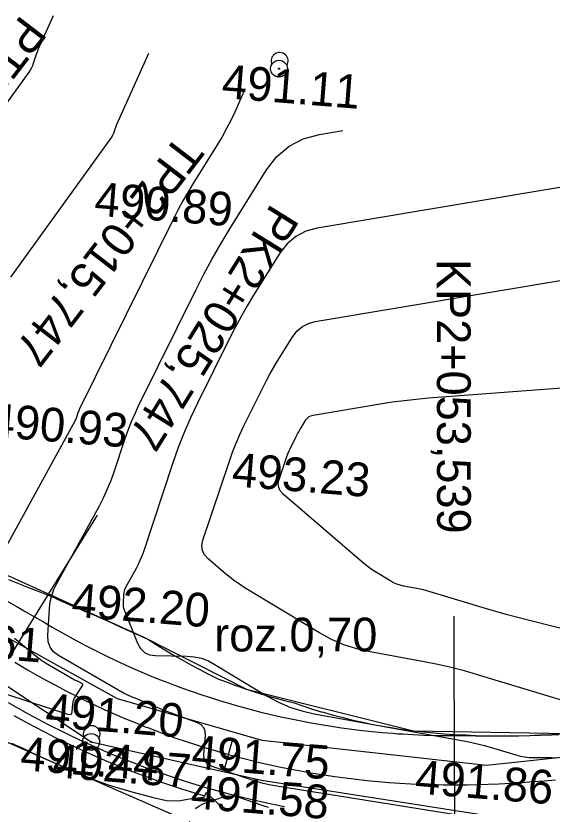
# Model space of a CAD drawing. Extents: x -636600 to -628587, y -1090963 to -1085869.
# Drawn here: x -629052.78 to -629021.01, y -1087074.83 to -1087027.97 of the extents above; entities that cross this region are included whole.
import ezdxf

# ---------------------------------------------------------------- set-up
doc = ezdxf.new("R2010")
doc.units = 0
for name, color, linetype in [('01_PARCELY_NÁVRH_PC', 7, 'Continuous'), ('30', 7, 'Continuous'), ('40', 7, 'Continuous'), ('dno příkopu', 7, 'Continuous'), ('Ex_Major Contours', 7, 'Continuous'), ('Ex_Minor Contours', 7, 'Continuous'), ('HEKTOMETRY20', 7, 'Continuous'), ('HL_BODY', 7, 'Continuous'), ('koty_vše', 7, 'Continuous'), ('POLOMERY', 7, 'Continuous'), ('popis', 7, 'Continuous'), ('situace_osa', 7, 'Continuous'), ('situace_těleso', 7, 'Continuous'), ('situace_vozovka', 7, 'Continuous')]:
    doc.layers.add(name, color=color, linetype=linetype)

msp = doc.modelspace()

# ---------------------------------------------------------------- linework, layer by layer
at = {"layer": '01_PARCELY_NÁVRH_PC'}
for points in [[(-629102.428, -1087036.288), (-629094.47, -1087036.908), (-629085.886, -1087039.511), (-629077.903, -1087043.544), (-629055.628, -1087060.077), (-629045.195, -1087064.818), (-629039.117, -1087067.895), (-629029.234, -1087070.364), (-629020.065, -1087070.513), (-628984.186, -1087067.233), (-628972.177, -1087067.618), (-628933.356, -1087072.849)], [(-628938.662, -1087077.135), (-628970.395, -1087073.038), (-628992.096, -1087072.749), (-629016.586, -1087075.482), (-629017.064, -1087076.309), (-629023.082, -1087076.799), (-629026.571, -1087079.829), (-629035.526, -1087078.831), (-629057.13, -1087069.371), (-629073.31, -1087057.056), (-629086.863, -1087049.83), (-629090.955, -1087048.55), (-629096.696, -1087047.883), (-629112.958, -1087044.408)]]:
    msp.add_lwpolyline(points, dxfattribs=at)
at = {"layer": '30'}
for centre, radius in [((-629037.193, -1087031.101), 0.5), ((-629037.193, -1087031.101), 0.0327), ((-629048.324, -1087071.022), 0.5), ((-629048.324, -1087071.022), 0.0327)]:
    msp.add_circle(centre, radius, dxfattribs=at)
for centre in [(-629037.156, -1087030.64), (-629048.287, -1087070.561)]:
    msp.add_arc(centre, 0.5, 327.2264, 204.2217, dxfattribs=at)
at = {"layer": '40'}
for p, q in [((-629046.758, -1087068.458), (-629054.771, -1087064.027)), ((-629056.31, -1087065.72), (-629048.327, -1087071.022)), ((-628978.932, -1087067.571), (-629024.893, -1087072.41)), ((-629038.187, -1087070.928), (-629046.758, -1087068.458)), ((-629048.327, -1087071.022), (-629038.235, -1087073.282)), ((-629024.893, -1087072.41), (-629038.187, -1087070.928)), ((-629038.235, -1087073.282), (-629024.84, -1087075.394))]:
    msp.add_line(p, q, dxfattribs=at)
at = {"layer": 'dno příkopu'}
msp.add_lwpolyline([(-629052.89, -1087069.453), (-629052.294, -1087069.786), (-629051.695, -1087070.11), (-629051.091, -1087070.427), (-629050.738, -1087070.608), (-629050.483, -1087070.736), (-629049.872, -1087071.038), (-629049.256, -1087071.331), (-629048.637, -1087071.616), (-629048.014, -1087071.894), (-629047.387, -1087072.163), (-629046.757, -1087072.424), (-629046.124, -1087072.677), (-629045.923, -1087072.756), (-629045.488, -1087072.922), (-629044.848, -1087073.158), (-629044.206, -1087073.387), (-629043.56, -1087073.606), (-629042.912, -1087073.818), (-629042.261, -1087074.021), (-629041.608, -1087074.216)], dxfattribs=at)
at = {"layer": 'Ex_Major Contours'}
for points in [[(-629050.576, -1087027.967), (-629051.363, -1087029.719), (-629051.42, -1087029.85), (-629051.473, -1087029.983), (-629051.523, -1087030.117), (-629051.569, -1087030.253), (-629051.746, -1087030.797), (-629051.795, -1087030.931), (-629051.854, -1087031.06), (-629051.923, -1087031.183), (-629052.001, -1087031.302), (-629062.811, -1087046.297)], [(-629016.983, -1087069.588), (-629025.429, -1087067.036), (-629026.212, -1087066.811), (-629027.001, -1087066.609), (-629027.795, -1087066.429), (-629028.594, -1087066.272), (-629031.803, -1087065.688), (-629032.592, -1087065.507), (-629033.355, -1087065.258), (-629034.092, -1087064.939), (-629034.802, -1087064.551), (-629039.248, -1087061.861), (-629039.537, -1087061.677), (-629039.818, -1087061.483), (-629040.09, -1087061.276), (-629040.354, -1087061.058), (-629041.392, -1087060.164), (-629041.606, -1087059.928), (-629041.728, -1087059.666), (-629041.757, -1087059.379), (-629041.695, -1087059.066), (-629040.132, -1087054.374), (-629039.943, -1087053.837), (-629039.735, -1087053.307), (-629039.51, -1087052.785), (-629039.267, -1087052.27), (-629038.139, -1087049.985), (-629037.941, -1087049.597), (-629037.734, -1087049.213), (-629037.518, -1087048.835), (-629037.292, -1087048.463), (-629036.371, -1087046.982), (-629036.116, -1087046.649), (-629035.81, -1087046.391), (-629035.455, -1087046.207), (-629035.05, -1087046.097), (-629019.831, -1087043.541)]]:
    msp.add_lwpolyline(points, dxfattribs=at)
at = {"layer": 'Ex_Minor Contours'}
for points in [[(-629044.923, -1087030.211), (-629046.834, -1087034.464), (-629046.859, -1087034.522), (-629046.882, -1087034.58), (-629046.904, -1087034.639), (-629046.924, -1087034.698), (-629047.002, -1087034.938), (-629047.023, -1087034.997), (-629047.049, -1087035.053), (-629047.079, -1087035.107), (-629047.114, -1087035.16), (-629053.1, -1087043.463)], [(-629039.27, -1087032.454), (-629039.816, -1087033.671), (-629040.05, -1087034.169), (-629040.3, -1087034.657), (-629040.566, -1087035.137), (-629040.848, -1087035.609), (-629042.25, -1087037.862), (-629042.574, -1087038.396), (-629042.884, -1087038.939), (-629043.181, -1087039.489), (-629043.465, -1087040.046), (-629049.002, -1087051.263), (-629049.03, -1087051.323), (-629049.056, -1087051.383), (-629049.08, -1087051.444), (-629049.102, -1087051.506), (-629049.185, -1087051.756), (-629049.207, -1087051.817), (-629049.232, -1087051.878), (-629049.26, -1087051.937), (-629049.29, -1087051.996), (-629055.079, -1087062.546)], [(-629025.49, -1087075.541), (-629037.211, -1087073.669), (-629037.671, -1087073.585), (-629038.126, -1087073.481), (-629038.576, -1087073.358), (-629039.022, -1087073.214), (-629041.155, -1087072.476), (-629041.381, -1087072.362), (-629041.536, -1087072.202), (-629041.621, -1087071.996), (-629041.636, -1087071.743), (-629041.553, -1087070.641), (-629041.567, -1087070.387), (-629041.652, -1087070.178), (-629041.805, -1087070.013), (-629042.029, -1087069.893), (-629043.937, -1087069.169), (-629044.128, -1087069.096), (-629044.318, -1087069.02), (-629044.508, -1087068.944), (-629044.697, -1087068.865), (-629045.721, -1087068.436), (-629045.776, -1087068.413), (-629045.83, -1087068.389), (-629045.885, -1087068.366), (-629045.939, -1087068.343), (-629046.156, -1087068.248), (-629046.21, -1087068.224), (-629046.263, -1087068.198), (-629046.315, -1087068.171), (-629046.367, -1087068.142), (-629050.245, -1087065.905), (-629050.544, -1087065.681), (-629050.751, -1087065.407), (-629050.866, -1087065.083), (-629050.887, -1087064.71), (-629050.789, -1087063.116), (-629050.744, -1087062.723), (-629050.656, -1087062.343), (-629050.527, -1087061.975), (-629050.356, -1087061.619), (-629047.833, -1087057.021), (-629047.587, -1087056.546), (-629047.362, -1087056.063), (-629047.16, -1087055.569), (-629046.979, -1087055.066), (-629046.303, -1087053.034), (-629046.125, -1087052.53), (-629045.93, -1087052.032), (-629045.719, -1087051.542), (-629045.49, -1087051.058), (-629042.104, -1087044.199), (-629041.637, -1087043.281), (-629041.148, -1087042.375), (-629040.636, -1087041.481), (-629040.103, -1087040.6), (-629037.924, -1087037.099), (-629037.321, -1087036.312), (-629036.599, -1087035.701), (-629035.76, -1087035.266), (-629034.802, -1087035.007), (-629033.422, -1087034.775)], [(-629018.32, -1087037.763), (-629034.926, -1087040.552), (-629035.607, -1087040.736), (-629036.205, -1087041.046), (-629036.718, -1087041.481), (-629037.148, -1087042.041), (-629038.697, -1087044.531), (-629039.077, -1087045.158), (-629039.441, -1087045.794), (-629039.789, -1087046.439), (-629040.122, -1087047.092), (-629042.019, -1087050.936), (-629042.428, -1087051.802), (-629042.807, -1087052.68), (-629043.156, -1087053.571), (-629043.474, -1087054.475), (-629045.248, -1087059.801), (-629045.334, -1087060.04), (-629045.43, -1087060.274), (-629045.537, -1087060.504), (-629045.654, -1087060.729), (-629046.277, -1087061.865), (-629046.326, -1087061.967), (-629046.363, -1087062.072), (-629046.388, -1087062.181), (-629046.401, -1087062.293), (-629046.429, -1087062.748), (-629046.43, -1087062.861), (-629046.418, -1087062.972), (-629046.395, -1087063.081), (-629046.359, -1087063.188), (-629045.575, -1087065.164), (-629045.4, -1087065.484), (-629045.162, -1087065.714), (-629044.863, -1087065.855), (-629044.502, -1087065.905), (-629042.653, -1087065.934), (-629042.222, -1087065.969), (-629041.807, -1087066.058), (-629041.408, -1087066.203), (-629041.024, -1087066.402), (-629037.889, -1087068.3), (-629037.229, -1087068.66), (-629036.545, -1087068.956), (-629035.837, -1087069.187), (-629035.104, -1087069.355), (-629026.045, -1087071.005), (-629025.7, -1087071.073), (-629025.356, -1087071.151), (-629025.015, -1087071.238), (-629024.677, -1087071.335), (-629023.163, -1087071.793), (-629022.906, -1087071.86), (-629022.646, -1087071.909), (-629022.383, -1087071.938), (-629022.118, -1087071.948), (-629021.05, -1087071.949), (-629020.784, -1087071.958)], [(-629013.535, -1087066.052), (-629022.511, -1087063.785), (-629023.128, -1087063.625), (-629023.743, -1087063.458), (-629024.356, -1087063.284), (-629024.967, -1087063.104), (-629028.241, -1087062.114), (-629028.436, -1087062.059), (-629028.631, -1087062.008), (-629028.828, -1087061.964), (-629029.027, -1087061.925), (-629029.823, -1087061.78), (-629030.019, -1087061.735), (-629030.208, -1087061.673), (-629030.391, -1087061.594), (-629030.567, -1087061.498), (-629031.417, -1087060.983), (-629031.613, -1087060.859), (-629031.804, -1087060.726), (-629031.989, -1087060.586), (-629032.169, -1087060.438), (-629036.948, -1087056.322), (-629037.115, -1087056.137), (-629037.211, -1087055.931), (-629037.234, -1087055.706), (-629037.185, -1087055.461), (-629036.79, -1087054.273), (-629036.73, -1087054.102), (-629036.664, -1087053.934), (-629036.592, -1087053.768), (-629036.515, -1087053.604), (-629036.156, -1087052.878), (-629036.093, -1087052.754), (-629036.028, -1087052.633), (-629035.959, -1087052.513), (-629035.887, -1087052.394), (-629035.594, -1087051.923), (-629035.513, -1087051.818), (-629035.416, -1087051.735), (-629035.303, -1087051.677), (-629035.174, -1087051.642), (-629031.196, -1087050.974), (-629030.486, -1087050.863), (-629029.774, -1087050.768), (-629029.061, -1087050.69), (-629028.345, -1087050.628), (-629014.375, -1087049.575)], [(-629052.861, -1087064.863), (-629052.636, -1087065.055), (-629051.704, -1087065.833), (-629051.485, -1087066.009), (-629051.259, -1087066.174), (-629051.026, -1087066.33), (-629050.786, -1087066.476), (-629049.457, -1087067.247), (-629049.391, -1087067.284), (-629049.324, -1087067.32), (-629049.257, -1087067.355), (-629049.189, -1087067.388), (-629048.915, -1087067.519), (-629048.861, -1087067.556), (-629048.834, -1087067.6), (-629048.834, -1087067.652), (-629048.862, -1087067.711), (-629049.271, -1087068.334), (-629049.329, -1087068.435), (-629049.373, -1087068.541), (-629049.403, -1087068.652), (-629049.419, -1087068.767), (-629049.455, -1087069.239), (-629049.477, -1087069.337), (-629049.524, -1087069.397), (-629049.598, -1087069.418), (-629049.697, -1087069.401), (-629053.308, -1087068.217)], [(-629042.141, -1087074.967), (-629041.942, -1087074.823), (-629041.726, -1087074.705), (-629041.495, -1087074.613), (-629040.536, -1087074.296), (-629040.296, -1087074.237), (-629040.057, -1087074.219), (-629039.818, -1087074.241), (-629039.58, -1087074.303), (-629038.156, -1087074.796), (-629037.837, -1087074.899)]]:
    msp.add_lwpolyline(points, dxfattribs=at)
at = {"layer": 'HEKTOMETRY20'}
msp.add_lwpolyline([(-629039.918, -1087070.797), (-629040.451, -1087072.725)], dxfattribs=at)
at = {"layer": 'HL_BODY'}
for points in [[(-629053.201, -1087066.072), (-629047.935, -1087057.571)], [(-629026.808, -1087073.566), (-629026.821, -1087063.566)]]:
    msp.add_lwpolyline(points, dxfattribs=at)
at = {"layer": 'POLOMERY'}
msp.add_lwpolyline([(-629026.808, -1087073.566), (-629026.796, -1087083.566)], dxfattribs=at)
at = {"layer": 'situace_osa'}
msp.add_lwpolyline([(-629052.837, -1087066.295), (-629052.649, -1087066.409), (-629052.093, -1087066.738), (-629051.533, -1087067.061), (-629050.969, -1087067.376), (-629050.401, -1087067.684), (-629049.828, -1087067.984), (-629049.494, -1087068.155), (-629049.252, -1087068.277), (-629048.672, -1087068.563), (-629048.089, -1087068.841), (-629047.502, -1087069.111), (-629046.912, -1087069.374), (-629046.318, -1087069.63), (-629045.721, -1087069.877), (-629045.12, -1087070.117), (-629044.93, -1087070.191), (-629044.517, -1087070.349), (-629043.911, -1087070.573), (-629043.302, -1087070.789), (-629042.69, -1087070.998), (-629042.076, -1087071.198), (-629041.459, -1087071.391), (-629040.839, -1087071.575), (-629040.801, -1087071.587), (-629040.218, -1087071.752), (-629040.185, -1087071.761), (-629039.594, -1087071.92), (-629038.967, -1087072.081), (-629038.339, -1087072.233), (-629037.709, -1087072.377), (-629037.077, -1087072.513), (-629036.444, -1087072.641), (-629035.809, -1087072.761), (-629035.307, -1087072.849), (-629035.172, -1087072.872), (-629034.534, -1087072.975), (-629033.895, -1087073.07), (-629033.254, -1087073.157), (-629032.613, -1087073.235), (-629031.97, -1087073.305), (-629031.327, -1087073.367), (-629030.683, -1087073.42), (-629030.344, -1087073.445), (-629030.038, -1087073.466), (-629029.393, -1087073.502), (-629028.747, -1087073.531), (-629028.101, -1087073.551), (-629027.455, -1087073.563), (-629026.808, -1087073.566), (-629026.142, -1087073.561), (-629026.057, -1087073.559), (-629025.475, -1087073.547), (-629025.347, -1087073.544), (-629024.809, -1087073.526), (-629024.143, -1087073.498), (-629023.477, -1087073.463), (-629022.812, -1087073.422), (-629022.147, -1087073.376), (-629021.482, -1087073.325), (-629020.817, -1087073.27)], dxfattribs=at)
at = {"layer": 'situace_těleso'}
for points in [[(-629053.218, -1087061.381), (-629052.628, -1087061.626), (-629052.04, -1087061.863), (-629051.524, -1087062.064), (-629051.454, -1087062.091), (-629050.871, -1087062.31), (-629050.508, -1087062.462), (-629050.326, -1087062.548), (-629049.791, -1087062.797), (-629049.252, -1087063.037), (-629048.71, -1087063.269), (-629048.166, -1087063.493), (-629047.622, -1087063.716), (-629047.317, -1087063.864), (-629047.096, -1087063.97), (-629046.566, -1087064.216), (-629046.033, -1087064.453), (-629045.496, -1087064.682), (-629044.969, -1087064.933), (-629044.469, -1087065.251), (-629043.964, -1087065.562), (-629043.454, -1087065.866), (-629043.291, -1087065.961), (-629042.938, -1087066.162), (-629042.417, -1087066.451), (-629041.891, -1087066.733), (-629041.359, -1087067.007), (-629040.823, -1087067.273), (-629040.268, -1087067.487), (-629039.709, -1087067.691), (-629039.674, -1087067.703), (-629039.147, -1087067.885), (-629039.117, -1087067.895), (-629038.581, -1087068.07), (-629038.011, -1087068.245), (-629037.439, -1087068.411), (-629036.863, -1087068.566), (-629036.285, -1087068.712), (-629035.715, -1087068.906), (-629035.142, -1087069.09), (-629034.687, -1087069.229), (-629034.565, -1087069.265), (-629033.984, -1087069.429), (-629033.4, -1087069.583), (-629032.813, -1087069.726), (-629032.222, -1087069.859), (-629031.629, -1087069.981), (-629031.034, -1087070.093), (-629030.436, -1087070.194), (-629030.121, -1087070.243), (-629029.836, -1087070.284), (-629029.234, -1087070.364), (-629028.631, -1087070.433), (-629028.026, -1087070.491), (-629027.419, -1087070.538), (-629026.812, -1087070.575), (-629026.184, -1087070.601), (-629026.104, -1087070.603), (-629025.551, -1087070.648), (-629025.429, -1087070.653), (-629024.916, -1087070.663), (-629024.277, -1087070.664), (-629023.636, -1087070.66), (-629022.993, -1087070.652), (-629022.346, -1087070.635), (-629021.698, -1087070.608), (-629021.048, -1087070.574), (-629020.597, -1087070.548)], [(-629040.414, -1087075.041), (-629040.953, -1087074.543), (-629040.983, -1087074.516), (-629041.505, -1087074.016), (-629041.639, -1087074.325), (-629042.377, -1087074.401), (-629043.144, -1087074.544), (-629043.864, -1087074.518), (-629044.542, -1087074.352), (-629045.218, -1087074.178), (-629045.893, -1087073.996), (-629046.353, -1087073.867), (-629046.567, -1087073.806), (-629047.237, -1087073.603), (-629047.892, -1087073.359), (-629048.544, -1087073.106), (-629049.191, -1087072.839), (-629049.835, -1087072.566), (-629050.476, -1087072.285), (-629051.114, -1087071.996), (-629051.381, -1087071.873), (-629051.749, -1087071.701), (-629052.381, -1087071.398), (-629053.023, -1087071.11)]]:
    msp.add_lwpolyline(points, dxfattribs=at)
at = {"layer": 'situace_vozovka'}
for points in [[(-629053.316, -1087062.652), (-629052.77, -1087062.978), (-629052.288, -1087063.258), (-629052.222, -1087063.296), (-629051.673, -1087063.606), (-629051.321, -1087063.8), (-629051.144, -1087063.907), (-629050.62, -1087064.217), (-629050.093, -1087064.521), (-629049.562, -1087064.818), (-629049.027, -1087065.107), (-629048.488, -1087065.39), (-629048.173, -1087065.551), (-629047.945, -1087065.666), (-629047.399, -1087065.935), (-629046.85, -1087066.197), (-629046.297, -1087066.452), (-629045.741, -1087066.699), (-629045.182, -1087066.939), (-629044.62, -1087067.172), (-629044.055, -1087067.398), (-629043.875, -1087067.468), (-629043.487, -1087067.617), (-629042.916, -1087067.828), (-629042.342, -1087068.031), (-629041.766, -1087068.228), (-629041.188, -1087068.417), (-629040.607, -1087068.598), (-629040.024, -1087068.772), (-629039.987, -1087068.782), (-629039.438, -1087068.938), (-629039.407, -1087068.946), (-629038.851, -1087069.096), (-629038.261, -1087069.248), (-629037.67, -1087069.391), (-629037.076, -1087069.527), (-629036.481, -1087069.655), (-629035.885, -1087069.775), (-629035.287, -1087069.888), (-629034.814, -1087069.971), (-629034.687, -1087069.993), (-629034.087, -1087070.09), (-629033.485, -1087070.179), (-629032.881, -1087070.261), (-629032.277, -1087070.335), (-629031.672, -1087070.401), (-629031.067, -1087070.459), (-629030.46, -1087070.509), (-629030.142, -1087070.532), (-629029.853, -1087070.551), (-629029.245, -1087070.586), (-629028.637, -1087070.613), (-629028.029, -1087070.632), (-629027.421, -1087070.643), (-629026.812, -1087070.646), (-629026.183, -1087070.641), (-629026.103, -1087070.64), (-629025.551, -1087070.654), (-629025.429, -1087070.657), (-629024.916, -1087070.664), (-629024.277, -1087070.666), (-629023.636, -1087070.663), (-629022.993, -1087070.653), (-629022.346, -1087070.638), (-629021.697, -1087070.619), (-629021.046, -1087070.595), (-629020.594, -1087070.576)], [(-629053.228, -1087068.681), (-629052.643, -1087069.018), (-629052.053, -1087069.347), (-629051.459, -1087069.669), (-629050.861, -1087069.983), (-629050.512, -1087070.162), (-629050.259, -1087070.289), (-629049.653, -1087070.588), (-629049.044, -1087070.878), (-629048.43, -1087071.161), (-629047.813, -1087071.436), (-629047.193, -1087071.702), (-629046.569, -1087071.961), (-629045.942, -1087072.212), (-629045.742, -1087072.289), (-629045.311, -1087072.454), (-629044.678, -1087072.688), (-629044.041, -1087072.914), (-629043.402, -1087073.132), (-629042.76, -1087073.342), (-629042.115, -1087073.543), (-629041.468, -1087073.736), (-629041.427, -1087073.748), (-629040.818, -1087073.92), (-629040.784, -1087073.93), (-629040.166, -1087074.096), (-629039.512, -1087074.264), (-629038.855, -1087074.423), (-629038.197, -1087074.574), (-629037.537, -1087074.716), (-629036.875, -1087074.849)]]:
    msp.add_lwpolyline(points, dxfattribs=at)

# ---------------------------------------------------------------- texts
at = {"layer": 'HL_BODY'}
for s, rotation, p in [('PT2+002,234', 232.4954, (-629052.446, -1087027.851)), ('TP2+015,747', 232.4954, (-629043.139, -1087034.91)), ('PK2+025,747', 238.225, (-629037.632, -1087039.039)), ('KP2+053,539', 270.0726, (-629027.848, -1087042.387))]:
    msp.add_text(s, height=2, rotation=rotation, dxfattribs=at).set_placement(p)
at = {"layer": 'koty_vše'}
for s, p in [('491.11', (-629040.628, -1087032.833)), ('490.89', (-629048.171, -1087039.805)), ('490.93', (-629054.383, -1087052.912)), ('493.23', (-629040.027, -1087055.854)), ('492.20', (-629049.529, -1087063.582)), ('490.61', (-629059.474, -1087065.658)), ('491.20', (-629051.077, -1087070.12)), ('491.44', (-629052.559, -1087072.69)), ('491.75', (-629042.42, -1087072.597)), ('492.87', (-629050.643, -1087073.104)), ('491.86', (-629029.18, -1087074.074)), ('491.58', (-629042.467, -1087074.95))]:
    msp.add_text(s, height=2, rotation=355.4373, dxfattribs=at).set_placement(p)
at = {"layer": 'popis'}
msp.add_text('roz.0,70', height=2, dxfattribs=at).set_placement((-629041.032, -1087065.655))

doc.saveas('drawing.dxf')
